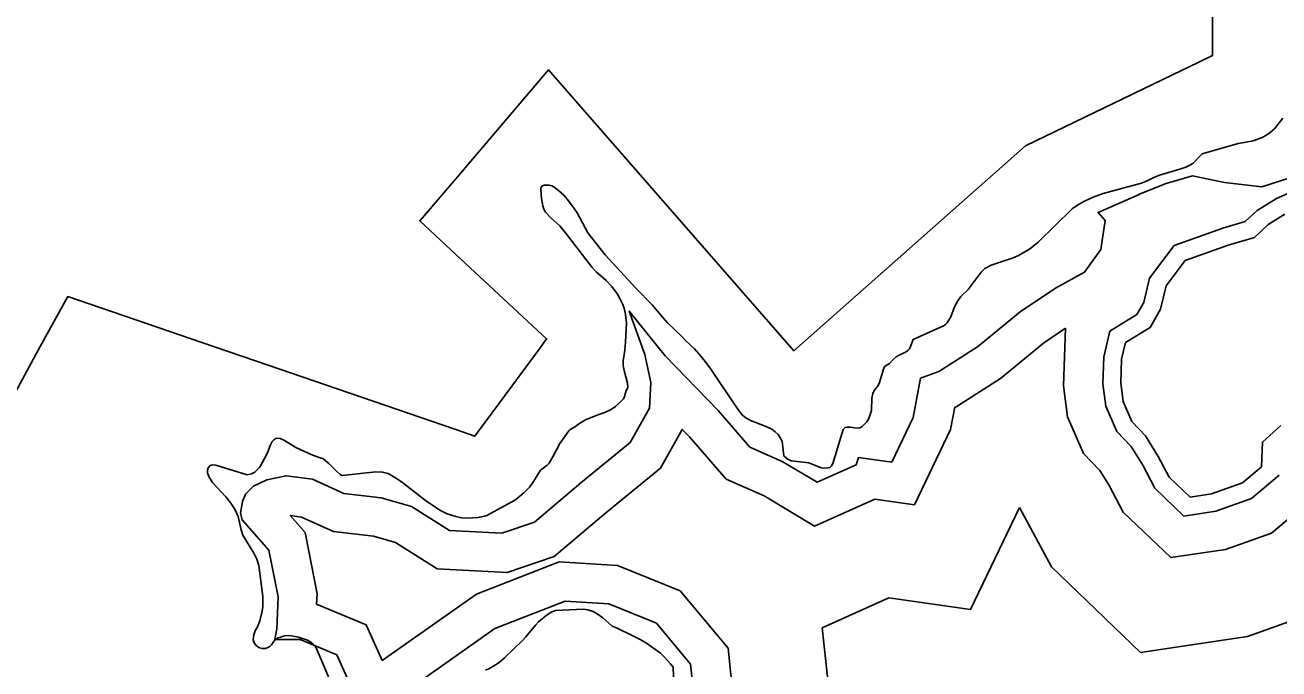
# Model space of a CAD drawing. Extents: x 1662474 to 1856135, y 779280 to 917889.
# Drawn here: x 1719329 to 1721283, y 822548 to 823551 of the extents above; entities that cross this region are included whole.
import ezdxf

# ---------------------------------------------------------------- set-up
doc = ezdxf.new("R2010")
doc.units = 0
for name, color, linetype in [('Exist Boundary Political City Limit New', 7, 'Continuous'), ('Exist Hydrographic Island Shore', 7, 'Continuous'), ('Exist Hydrographic Lake Shore', 7, 'Continuous'), ('Map Preparation Boundary City Limit Buffer Line', 7, 'Continuous'), ('Old_Level_44', 7, 'Continuous')]:
    doc.layers.add(name, color=color, linetype=linetype)

msp = doc.modelspace()

# ---------------------------------------------------------------- linework, layer by layer
at = {"layer": 'Exist Boundary Political City Limit New'}
msp.add_lwpolyline([(1721179.4, 823574.5), (1721179.4, 823520.1), (1721179.4, 823508.6), (1721179.4, 823507.9), (1721179.4, 823507.3), (1721179.4, 823504.2), (1721179.4, 823503.6), (1721140.9, 823484.9), (1721132.2, 823480.8), (1720887.9, 823362.9), (1720526.9, 823043.5), (1720144.9, 823481.2), (1720000, 823311.6), (1719947.6, 823250.2), (1719943.9, 823245.9), (1720000, 823193.8), (1720141.8, 823062.2), (1720133, 823050.1), (1720068.2, 822962.5), (1720034.2, 822916.4), (1720030, 822910.6), (1720000, 822920.8), (1719688.2, 823027.7), (1719622.8, 823050.1), (1719395.4, 823128.1), (1719352.6, 823050.2), (1719289.5, 822934.8)], dxfattribs=at)
at = {"layer": 'Exist Hydrographic Island Shore'}
msp.add_lwpolyline([(1721292.2, 823256.3), (1721266.2, 823240.2), (1721245.1, 823220.3), (1721204.1, 823207.9), (1721137.1, 823184.3), (1721107.3, 823144.6), (1721098.7, 823108.6), (1721082.5, 823080), (1721044.1, 823056.4), (1721037.9, 823030.4), (1721036.6, 822993.1), (1721040.3, 822964.6), (1721054, 822933.5), (1721075.1, 822911.2), (1721094.9, 822878.9), (1721112.3, 822846.6), (1721144.6, 822815.6), (1721178.1, 822820.6), (1721226.5, 822837.9), (1721256.2, 822862.8), (1721257.5, 822901.3), (1721286, 822927.3)], dxfattribs=at)
at = {"layer": 'Exist Hydrographic Lake Shore'}
for points in [[(1720629.8, 822923.4), (1720633.1, 822925), (1720640.8, 822932.9), (1720644, 822937.9), (1720648.1, 822950.7), (1720648.6, 822969.6), (1720650.2, 822976.7), (1720652.1, 822981.4), (1720657.4, 822988), (1720660, 822992.7), (1720667.2, 823016.6), (1720668.4, 823018.7), (1720670.8, 823020.8), (1720676, 823023.9), (1720681.8, 823029.7), (1720686.8, 823033.9), (1720692.2, 823037.3), (1720702, 823042.1), (1720704.9, 823044.1), (1720707.2, 823046.8), (1720708.8, 823050.2), (1720712.8, 823061.2), (1720760.5, 823082.2), (1720763.6, 823084.6), (1720766, 823087.2), (1720771.5, 823096.4), (1720777.5, 823111.9), (1720782.8, 823121.6), (1720787.5, 823127.9), (1720799, 823138.9), (1720818.8, 823165.9), (1720824.5, 823171.7), (1720834.8, 823177.2), (1720869.1, 823188.2), (1720877, 823192.2), (1720894.4, 823202.1), (1720908, 823212.9), (1720961, 823264.6), (1720970.5, 823271.7), (1720979.9, 823276.9), (1720993.5, 823283), (1721009, 823288.5), (1721047.4, 823299.2), (1721068.9, 823304.8), (1721078.9, 823308.7), (1721087, 823313.2), (1721097.2, 823317.1), (1721128.8, 823326.6), (1721137.9, 823329.7), (1721144.2, 823332.6), (1721148.9, 823335.5), (1721161.2, 823348.6), (1721163.6, 823350.7), (1721219.5, 823366.7), (1721231.9, 823368.6), (1721242.9, 823370.9), (1721257, 823376.2), (1721262.6, 823379.1), (1721269.4, 823383.5), (1721276, 823389.3), (1721289.4, 823406.1)], [(1720048.4, 822786.9), (1720093, 822811.1), (1720106.6, 822822.9), (1720114.9, 822830.8), (1720119.8, 822837.3), (1720132.1, 822857.2), (1720142.4, 822865.1), (1720145.5, 822868.6), (1720152.1, 822879.3), (1720162.6, 822899), (1720176.2, 822918.7), (1720178.6, 822920.8), (1720186.8, 822925.5), (1720191.8, 822929.7), (1720202.2, 822935.8), (1720219, 822942.8), (1720233.5, 822947.6), (1720242.1, 822951.8), (1720249, 822956.5), (1720255, 822961.8), (1720261.5, 822968.8), (1720263.1, 822972.5), (1720265.8, 822981.7), (1720267.6, 822984.8), (1720268.4, 822987.4), (1720267.9, 822993.2), (1720262.4, 823012.6), (1720261, 823020.5), (1720261.2, 823027.9), (1720263.6, 823044.7), (1720264.6, 823057), (1720266, 823086.7), (1720264.6, 823100.1), (1720262.4, 823109.8), (1720259.8, 823116.9), (1720256, 823125), (1720252.4, 823131.6), (1720243.4, 823143.6), (1720234.8, 823153.3), (1720219.2, 823166.4), (1720212.5, 823173.2), (1720171.2, 823227.4), (1720162.1, 823238.1), (1720148.6, 823250.2), (1720140.2, 823259.4), (1720137.6, 823264.4), (1720136.1, 823269.6), (1720134, 823280.9), (1720132.9, 823295.1), (1720133.5, 823299), (1720135.2, 823300.6), (1720137.9, 823301.6), (1720141.1, 823301.9), (1720145.5, 823301.6), (1720149.8, 823300.6), (1720153.1, 823298.8), (1720160.2, 823293.5), (1720168.4, 823285.9), (1720173.9, 823279.8), (1720182.2, 823269.1), (1720189.4, 823258.6), (1720205.9, 823227.6), (1720232.9, 823192.9), (1720281, 823141), (1720306.4, 823115.2), (1720322.8, 823095.3), (1720330.2, 823086.9), (1720352.1, 823066.2), (1720358.4, 823059.4), (1720372, 823046.5), (1720379.6, 823038.4), (1720389.1, 823026.8), (1720397.8, 823014.8), (1720440.8, 822951), (1720446.9, 822943.1), (1720452.1, 822938.9), (1720459.4, 822934.7), (1720482.2, 822926.1), (1720492.8, 822921.6), (1720498.2, 822917.4), (1720502.5, 822913.2), (1720506.4, 822907.4), (1720508.8, 822901.9), (1720510.1, 822893.2), (1720511.6, 822879.6), (1720515.4, 822875.9), (1720519.2, 822873.6), (1720523.2, 822872), (1720550.5, 822868.8), (1720569.4, 822860.9), (1720578.1, 822860.7), (1720583.4, 822861.8), (1720586, 822864.1), (1720588, 822868.1), (1720604, 822920.8), (1720607, 822923.7), (1720609.6, 822924.4), (1720614.8, 822924.4), (1720625.6, 822923.1), (1720629.8, 822923.4)], [(1719801.8, 822535.5), (1719782.5, 822580.4), (1719781, 822583.2), (1719778.1, 822586.4), (1719774.1, 822589.6), (1719768.9, 822592.4), (1719755.2, 822597.4), (1719740.9, 822599.8), (1719733, 822599), (1719726.9, 822597.4), (1719722.8, 822595.9), (1719716.9, 822591.4), (1719712.8, 822585.4), (1719710.1, 822582.8), (1719707.2, 822580.9), (1719703.5, 822579.6), (1719698.9, 822579.3), (1719694.1, 822580.4), (1719689.6, 822583.5), (1719686.5, 822587.4), (1719685.4, 822589.8), (1719684.6, 822593.2), (1719685.4, 822600.6), (1719687.5, 822606.9), (1719691, 822613.2), (1719694.6, 822622.4), (1719698.5, 822637.6), (1719699.6, 822644.9), (1719699.6, 822660.4), (1719693.2, 822709), (1719689.9, 822718.9), (1719685.4, 822727.9), (1719668.4, 822755.9), (1719665.8, 822764.6), (1719661.2, 822785.1), (1719655.8, 822796.6), (1719649.8, 822805.8), (1719641.9, 822815.8), (1719620.9, 822838.4), (1719615.1, 822847.6), (1719613.2, 822853.3), (1719613, 822857.6), (1719614.2, 822861.2), (1719617.2, 822864.9), (1719620.9, 822865.9), (1719626.4, 822865.1), (1719674.9, 822850.2), (1719681.8, 822851.5), (1719686.8, 822854.1), (1719694.6, 822862), (1719705.6, 822882.2), (1719707.8, 822886.9), (1719710.9, 822896.1), (1719714.2, 822902.1), (1719716.4, 822904.5), (1719719.9, 822906.6), (1719722.5, 822907.1), (1719726.4, 822906.6), (1719733, 822903.8), (1719751, 822893), (1719763.1, 822886.9), (1719778.6, 822880.1), (1719790.6, 822876.4), (1719793, 822875.4), (1719802.5, 822867.8), (1719815.1, 822854.6), (1719820.1, 822850.7), (1719823.2, 822849.1), (1719875.5, 822854.6), (1719886.2, 822854.1), (1719894.6, 822852), (1719905.4, 822846.2), (1719916.9, 822838.4), (1719953.1, 822810.3), (1719970.8, 822798.2), (1719977.2, 822794.3), (1719987, 822789.6), (1720000.4, 822785.1), (1720009.2, 822783.2), (1720018.8, 822782.5), (1720034.8, 822783.8), (1720045, 822785.9), (1720048.4, 822786.9)], [(1720340.8, 822509), (1720338.8, 822550.4), (1720334.5, 822555.9), (1720325.4, 822566.2), (1720319, 822572), (1720297.5, 822587.8), (1720288.6, 822593), (1720275.1, 822599.8), (1720251.9, 822611.4), (1720244, 822614.2), (1720229.2, 822627.1), (1720220.6, 822633.7), (1720214.2, 822637.3), (1720206.1, 822639.9), (1720199.1, 822641), (1720155.5, 822638.9), (1720150, 822636.6), (1720140.8, 822630.8), (1720129, 822621.1), (1720124.2, 822616.1), (1720109.6, 822597.9), (1720104, 822592.2), (1720076, 822564.9), (1720067.6, 822557.8), (1720058.1, 822551.2), (1720051.6, 822547.8), (1720046.4, 822545.8)]]:
    msp.add_lwpolyline(points, dxfattribs=at)
at = {"layer": 'Map Preparation Boundary City Limit Buffer Line'}
msp.add_lwpolyline([(1721179.4, 823574.5), (1721179.4, 823520.1), (1721179.4, 823508.6), (1721179.4, 823507.9), (1721179.4, 823507.3), (1721179.4, 823504.2), (1721179.4, 823503.6), (1721140.9, 823484.9), (1721132.2, 823480.8), (1720887.9, 823362.9), (1720526.9, 823043.5), (1720144.9, 823481.2), (1720000, 823311.6), (1719947.6, 823250.2), (1719943.9, 823245.9), (1720000, 823193.8), (1720141.8, 823062.2), (1720133, 823050.1), (1720068.2, 822962.5), (1720034.2, 822916.4), (1720030, 822910.6), (1720000, 822920.8), (1719688.2, 823027.7), (1719622.8, 823050.1), (1719395.4, 823128.1), (1719352.6, 823050.2), (1719289.5, 822934.8)], dxfattribs=at)
at = {"layer": 'Old_Level_44'}
for points in [[(1720878.8, 822799.1), (1720928.4, 822707), (1721067.2, 822573.5), (1721233.9, 822598.2), (1721341.6, 822636.9), (1721440.5, 822719.4), (1721516.4, 822729.2), (1721573.7, 822828.3), (1721581.1, 822830.8), (1721660.4, 822895), (1721735.3, 822993.1), (1721741.7, 823098.6), (1721742.4, 823104.9), (1721765.1, 823173.2), (1721740.6, 823345.2), (1721657.4, 823428.4)], [(1720950.4, 823078.6), (1720947.4, 822988.8), (1720953.7, 822940.4), (1720978.7, 822883.6), (1721004.1, 822856.8), (1721017.8, 822834.5), (1721040.5, 822792.2), (1721114.4, 822721.1), (1721199.8, 822733.8), (1721271.4, 822759.5), (1721343.9, 822820), (1721344.8, 822847.3), (1721430.4, 822858.4), (1721479.7, 822943.6), (1721513.1, 822954.8), (1721560, 822992.7), (1721599, 823043.8), (1721603, 823110), (1721605.6, 823134.4), (1721622.8, 823186), (1721609.4, 823279.6), (1721537.5, 823351.5), (1721479.8, 823375.6)], [(1721353.5, 823330.1), (1721256.6, 823298.9), (1721198.4, 823305.7), (1721148.6, 823316.2), (1721107.4, 823304.1), (1721064.5, 823286.9)], [(1721318.1, 823297.9), (1721279.3, 823281), (1721249.1, 823262.4), (1721230.7, 823245.1), (1721195.5, 823234.4), (1721119.9, 823207.8), (1721081.6, 823156.7), (1721072.5, 823118.9), (1721061.8, 823100), (1721019.6, 823074.1), (1721010.1, 823034.1), (1721008.7, 822991.8), (1721013.2, 822957), (1721030.4, 822917.9), (1721052.9, 822894.2), (1721070.8, 822865), (1721089.9, 822829.6), (1721135.1, 822786), (1721184.9, 822793.4), (1721240.5, 822813.4), (1721283.7, 822849.4)], [(1721065.4, 823287.3), (1721001.2, 823259.3), (1721012.1, 823246.4), (1721005.7, 823201.6), (1720980.3, 823166), (1720934.8, 823141.3), (1720879.7, 823104), (1720813.4, 823049.6), (1720753.2, 823011.2), (1720724.6, 823000.9), (1720713.3, 822939.7), (1720679.7, 822870), (1720627.9, 822877.4), (1720624.1, 822865.9), (1720563.3, 822838.5), (1720508.8, 822871.2), (1720458.6, 822893.5), (1720409, 822950.5), (1720326.4, 823035.6), (1720270.5, 823105.4), (1720294.6, 823037.5), (1720304.4, 822994.2), (1720302.1, 822954), (1720272.1, 822900.4), (1720195, 822837.7), (1720123.1, 822776.5), (1720071.9, 822759.2), (1719990.3, 822763.3), (1719931.4, 822800.8), (1719883.9, 822814.1), (1719825.8, 822821.2), (1719776.6, 822843.3), (1719735.7, 822848.7), (1719705.5, 822842.2), (1719684.8, 822832.4), (1719672.6, 822820.2), (1719667.8, 822808.7), (1719664.5, 822790.2), (1719667.4, 822780), (1719709, 822732.6), (1719723.1, 822660), (1719721.1, 822610.2), (1719718, 822593.7), (1719757.5, 822593.7), (1719815, 822569.7), (1719846.7, 822499.1)], [(1720950.4, 823078.6), (1720916.1, 823055.4), (1720849.1, 823000.4), (1720780.1, 822956.4), (1720777.9, 822955.6), (1720771.4, 822920.7), (1720715.1, 822803.6), (1720653.2, 822812.5), (1720559.3, 822770.2), (1720480.8, 822817.3), (1720421.7, 822843.6), (1720364.4, 822909.4), (1720353.1, 822921), (1720319.3, 822860.7), (1720233.8, 822791.1), (1720153.6, 822722.8), (1720080.4, 822698.1), (1719971.2, 822703.5), (1719906.4, 822744.8), (1719872, 822754.5), (1719809.4, 822762.1), (1719759.8, 822784.3), (1719742.2, 822786.7), (1719765.4, 822760.2), (1719783.9, 822664.7), (1719783.3, 822648.6), (1719860.6, 822616.4), (1719885.5, 822560.8), (1720032.4, 822664.4), (1720161.3, 822714.6), (1720252.1, 822709.1), (1720349.8, 822669.5), (1720424.5, 822579.8), (1720432.7, 822503.2)], [(1720878.8, 822799.1), (1720802.3, 822640.1), (1720675, 822658.3), (1720571.4, 822611.7)], [(1719892.7, 822491.7), (1720061.3, 822610.5), (1720170.9, 822653.3), (1720238.5, 822649.2), (1720312.9, 822619), (1720366.1, 822555.1), (1720372.3, 822497.9)], [(1720571.4, 822611.7), (1720581.7, 822516.2), (1720588.8, 822411.6)]]:
    msp.add_lwpolyline(points, dxfattribs=at)

doc.saveas('drawing.dxf')
